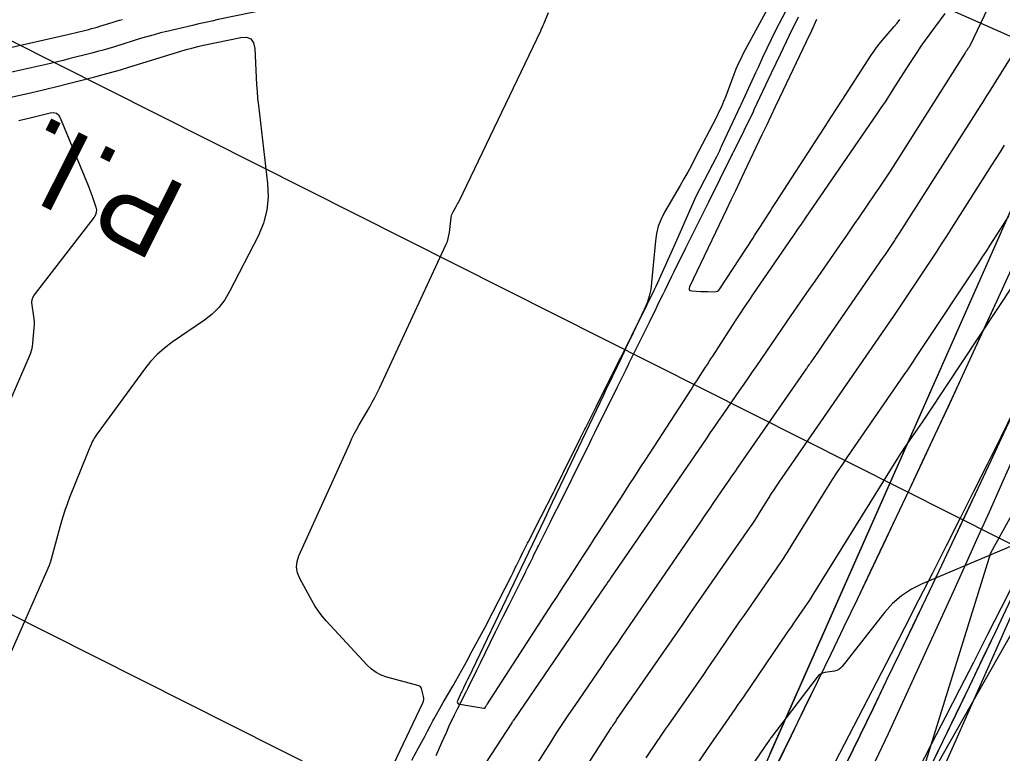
# Model space of a CAD drawing. Extents: x 658976 to 668726, y 639543 to 647196.
# Drawn here: x 662509.7 to 662605.3, y 643641.2 to 643712.6 of the extents above; entities that cross this region are included whole.
import ezdxf

# ---------------------------------------------------------------- set-up
doc = ezdxf.new("R2010")
doc.units = 0
for name, color, linetype in [('Ex_Major Contours', 7, 'Continuous'), ('Ex_Minor Contours', 7, 'Continuous'), ('R_Ramp 15 Degree_Min Ls', 7, 'Continuous'), ('R_Ramp 20 Degree Des Ls', 7, 'Continuous'), ('R_Ramp 20 Degree Des Ls Annot', 7, 'Continuous'), ('R_Ramp 20 Degree Existing Ramp', 7, 'Continuous'), ('R_Ramp 20 Degree_Min Ls', 7, 'Continuous')]:
    doc.layers.add(name, color=color, linetype=linetype)

msp = doc.modelspace()

# ---------------------------------------------------------------- linework, layer by layer
at = {"layer": 'Ex_Major Contours'}
for points in [[(662583.244, 643715.215), (662580.081, 643709.326), (662579.825, 643708.829), (662579.586, 643708.325), (662579.363, 643707.812), (662579.158, 643707.292), (662578.371, 643705.196), (662578.167, 643704.676), (662577.948, 643704.162), (662577.714, 643703.654), (662577.465, 643703.153), (662575.381, 643699.112), (662575.033, 643698.447), (662574.676, 643697.787), (662574.31, 643697.132), (662573.935, 643696.482), (662572.417, 643693.891), (662572.077, 643693.231), (662571.815, 643692.546), (662571.631, 643691.835), (662571.526, 643691.1), (662571.168, 643687.064), (662571.077, 643686.384), (662570.928, 643685.72), (662570.719, 643685.072), (662570.452, 643684.44), (662569.11, 643681.618), (662568.891, 643681.157), (662568.672, 643680.697), (662568.452, 643680.236), (662568.232, 643679.775), (662567.352, 643677.934), (662567.132, 643677.473), (662566.912, 643677.012), (662566.693, 643676.552), (662566.473, 643676.091), (662562.277, 643667.284), (662561.504, 643665.663), (662560.731, 643664.042), (662559.956, 643662.421), (662559.181, 643660.801), (662553.343, 643648.605), (662553.285, 643648.484), (662553.227, 643648.363), (662553.17, 643648.241), (662553.112, 643648.12), (662552.88, 643647.635), (662552.822, 643647.514), (662552.765, 643647.392), (662552.707, 643647.271), (662552.649, 643647.15), (662552.303, 643646.417), (662552.258, 643646.271), (662552.276, 643646.158), (662552.358, 643646.079), (662552.504, 643646.033), (662554.835, 643645.652), (662554.869, 643645.646), (662554.904, 643645.641), (662554.912, 643645.641), (662554.919, 643645.642), (662554.925, 643645.647), (662554.93, 643645.653), (662555.082, 643645.885), (662555.109, 643645.926), (662555.135, 643645.967), (662555.162, 643646.008), (662555.189, 643646.05), (662561.562, 643655.881), (662561.931, 643656.451), (662562.3, 643657.02), (662562.669, 643657.59), (662563.038, 643658.16), (662564.513, 643660.439), (662564.882, 643661.009), (662565.25, 643661.578), (662565.619, 643662.148), (662565.988, 643662.718), (662568.46, 643666.532), (662568.995, 643667.358), (662569.53, 643668.184), (662570.064, 643669.01), (662570.599, 643669.836), (662575.035, 643676.694), (662575.208, 643676.96), (662575.38, 643677.226), (662575.553, 643677.493), (662575.725, 643677.759), (662576.415, 643678.825), (662576.588, 643679.091), (662576.76, 643679.357), (662576.932, 643679.624), (662577.105, 643679.89), (662579.332, 643683.334), (662579.762, 643683.995), (662580.197, 643684.654), (662580.637, 643685.309), (662581.081, 643685.962), (662584.92, 643691.565), (662585.02, 643691.712), (662585.121, 643691.858), (662585.222, 643692.004), (662585.323, 643692.15), (662585.729, 643692.733), (662585.831, 643692.879), (662585.932, 643693.025), (662586.032, 643693.171), (662586.133, 643693.317), (662593.096, 643703.459), (662593.498, 643704.05), (662593.894, 643704.644), (662594.285, 643705.242), (662594.67, 643705.844), (662596.199, 643708.257), (662596.586, 643708.858), (662596.983, 643709.452), (662597.388, 643710.039), (662597.803, 643710.621), (662599.7, 643713.237)], [(662504.216, 643708.893), (662514.244, 643711.146), (662514.518, 643711.209), (662514.791, 643711.274), (662515.065, 643711.341), (662515.337, 643711.41), (662516.427, 643711.69), (662516.698, 643711.762), (662516.969, 643711.837), (662517.24, 643711.915), (662517.509, 643711.996), (662518.799, 643712.393), (662519.105, 643712.484), (662519.411, 643712.57), (662519.72, 643712.651)], [(662573.811, 643637.562), (662576.64, 643641.711), (662576.933, 643642.14), (662577.227, 643642.568), (662577.522, 643642.995), (662577.818, 643643.422), (662579.005, 643645.128), (662579.301, 643645.555), (662579.596, 643645.983), (662579.89, 643646.411), (662580.183, 643646.84), (662584.354, 643652.968), (662584.571, 643653.286), (662584.789, 643653.604), (662585.007, 643653.921), (662585.226, 643654.237), (662586.105, 643655.503), (662586.322, 643655.821), (662586.535, 643656.141), (662586.745, 643656.464), (662586.95, 643656.79), (662595.077, 643669.899), (662595.237, 643670.153), (662595.4, 643670.405), (662595.565, 643670.655), (662595.734, 643670.903), (662597.563, 643673.553), (662597.697, 643673.748), (662597.83, 643673.944), (662597.962, 643674.14), (662598.093, 643674.337), (662608.069, 643689.413)]]:
    msp.add_lwpolyline(points, dxfattribs=at)
at = {"layer": 'Ex_Minor Contours'}
for points in [[(662537.271, 643714.347), (662529.013, 643712.632), (662528.388, 643712.499), (662527.763, 643712.363), (662527.14, 643712.222), (662526.518, 643712.077), (662524.03, 643711.487), (662523.41, 643711.335), (662522.792, 643711.172), (662522.177, 643711), (662521.565, 643710.817), (662518.919, 643710.004), (662518.371, 643709.838), (662517.821, 643709.68), (662517.269, 643709.527), (662516.716, 643709.382), (662514.498, 643708.811), (662513.943, 643708.67), (662513.387, 643708.534), (662512.83, 643708.402), (662512.272, 643708.274), (662507.014, 643707.092)], [(662604.231, 643714.49), (662602.103, 643710.088), (662602.072, 643710.028), (662602.038, 643709.969), (662602.002, 643709.911), (662601.964, 643709.856), (662601.804, 643709.635), (662601.764, 643709.58), (662601.726, 643709.524), (662601.688, 643709.467), (662601.651, 643709.41), (662594.422, 643698.002), (662594.046, 643697.414), (662593.664, 643696.83), (662593.277, 643696.249), (662592.885, 643695.672), (662591.304, 643693.37), (662590.909, 643692.794), (662590.512, 643692.22), (662590.115, 643691.646), (662589.716, 643691.072), (662587.023, 643687.204), (662586.442, 643686.368), (662585.863, 643685.53), (662585.285, 643684.692), (662584.709, 643683.852), (662581.352, 643678.952), (662580.945, 643678.36), (662580.538, 643677.768), (662580.13, 643677.177), (662579.721, 643676.586), (662578.083, 643674.225), (662577.674, 643673.634), (662577.266, 643673.043), (662576.859, 643672.451), (662576.453, 643671.858), (662570.005, 643662.426), (662569.814, 643662.147), (662569.623, 643661.868), (662569.432, 643661.589), (662569.241, 643661.31), (662567.235, 643658.377), (662567.091, 643658.168), (662566.948, 643657.958), (662566.804, 643657.748), (662566.661, 643657.538), (662557.754, 643644.507), (662557.743, 643644.491), (662557.722, 643644.457), (662557.715, 643644.447), (662557.711, 643644.441), (662557.62, 643644.312), (662557.604, 643644.288), (662557.588, 643644.265), (662557.572, 643644.241), (662557.557, 643644.217), (662549.883, 643632.44)], [(662543.901, 643635.581), (662548.914, 643646.163), (662548.972, 643646.315), (662549.003, 643646.471), (662549.006, 643646.629), (662548.983, 643646.79), (662548.833, 643647.441), (662548.78, 643647.589), (662548.696, 643647.707), (662548.581, 643647.795), (662548.435, 643647.853), (662545.399, 643648.665), (662544.861, 643648.849), (662544.364, 643649.103), (662543.909, 643649.426), (662543.496, 643649.818), (662539.527, 643654.143), (662539.129, 643654.604), (662538.761, 643655.087), (662538.424, 643655.591), (662538.116, 643656.117), (662536.948, 643658.264), (662536.724, 643658.803), (662536.636, 643659.348), (662536.683, 643659.897), (662536.866, 643660.452), (662541.806, 643671.409), (662542.02, 643671.869), (662542.247, 643672.324), (662542.484, 643672.773), (662542.733, 643673.216), (662543.753, 643674.977), (662544.003, 643675.42), (662544.242, 643675.868), (662544.471, 643676.321), (662544.691, 643676.78), (662551.185, 643690.789), (662551.299, 643691.061), (662551.389, 643691.34), (662551.458, 643691.625), (662551.504, 643691.916), (662551.677, 643693.392), (662551.701, 643693.535), (662551.74, 643693.674), (662551.793, 643693.808), (662551.86, 643693.938), (662552.157, 643694.445), (662552.23, 643694.572), (662552.3, 643694.701), (662552.368, 643694.832), (662552.433, 643694.964), (662560.386, 643711.558), (662560.47, 643711.737), (662560.551, 643711.917), (662560.629, 643712.098), (662560.705, 643712.28), (662561.125, 643713.317)], [(662587.207, 643712.64), (662586.706, 643711.55), (662586.195, 643710.465), (662583.615, 643705.042), (662583.183, 643704.135), (662582.752, 643703.228), (662582.322, 643702.321), (662581.891, 643701.414), (662580.169, 643697.786), (662579.739, 643696.879), (662579.308, 643695.972), (662578.876, 643695.065), (662578.444, 643694.159), (662574.855, 643686.631), (662574.805, 643686.472), (662574.826, 643686.354), (662574.918, 643686.279), (662575.082, 643686.246), (662575.944, 643686.194), (662576.112, 643686.185), (662576.28, 643686.177), (662576.448, 643686.171), (662576.616, 643686.167), (662577.289, 643686.155), (662577.447, 643686.169), (662577.587, 643686.22), (662577.707, 643686.307), (662577.808, 643686.431), (662580.993, 643691.349), (662581.181, 643691.639), (662581.369, 643691.929), (662581.557, 643692.219), (662581.745, 643692.51), (662582.495, 643693.671), (662582.683, 643693.961), (662582.871, 643694.251), (662583.059, 643694.541), (662583.246, 643694.832), (662587.495, 643701.394), (662588.047, 643702.247), (662588.599, 643703.101), (662589.151, 643703.954), (662589.702, 643704.807), (662592.528, 643709.178), (662592.776, 643709.548), (662593.036, 643709.909), (662593.309, 643710.261), (662593.593, 643710.604), (662594.756, 643711.957), (662595.04, 643712.3), (662595.31, 643712.654)], [(662508.727, 643705.048), (662510.9, 643705.537), (662511.442, 643705.661), (662511.984, 643705.789), (662512.525, 643705.922), (662513.064, 643706.058), (662517.005, 643707.073), (662517.84, 643707.293), (662518.673, 643707.523), (662519.502, 643707.762), (662520.329, 643708.011), (662525.885, 643709.719), (662526.025, 643709.761), (662526.166, 643709.8), (662526.307, 643709.838), (662526.45, 643709.873), (662527.019, 643710.008), (662527.162, 643710.041), (662527.304, 643710.073), (662527.447, 643710.104), (662527.59, 643710.135), (662531.206, 643710.886), (662531.779, 643710.921), (662532.197, 643710.757), (662532.46, 643710.393), (662532.568, 643709.829), (662532.699, 643707.02), (662532.737, 643706.332), (662532.787, 643705.644), (662532.85, 643704.957), (662532.925, 643704.271), (662533.823, 643696.679), (662533.885, 643695.366), (662533.754, 643694.087), (662533.432, 643692.843), (662532.918, 643691.633), (662530.127, 643686.172), (662529.65, 643685.363), (662529.085, 643684.632), (662528.431, 643683.978), (662527.69, 643683.402), (662524.548, 643681.252), (662523.791, 643680.685), (662523.089, 643680.061), (662522.443, 643679.379), (662521.854, 643678.64), (662517.14, 643672.192), (662517.046, 643672.055), (662516.958, 643671.914), (662516.877, 643671.769), (662516.804, 643671.62), (662516.524, 643671.015), (662516.456, 643670.863), (662516.389, 643670.71), (662516.324, 643670.556), (662516.262, 643670.402), (662514.565, 643666.129), (662514.327, 643665.506), (662514.107, 643664.878), (662513.904, 643664.244), (662513.718, 643663.605), (662512.668, 643659.795), (662512.661, 643659.773), (662512.654, 643659.75), (662512.646, 643659.728), (662512.638, 643659.706), (662512.603, 643659.619), (662512.594, 643659.597), (662512.585, 643659.576), (662512.576, 643659.554), (662512.567, 643659.533), (662507.756, 643648.638)], [(662558.949, 643638.576), (662561.38, 643642.371), (662561.955, 643643.261), (662562.537, 643644.148), (662563.125, 643645.029), (662563.72, 643645.907), (662566.319, 643649.71), (662566.814, 643650.434), (662567.309, 643651.158), (662567.805, 643651.882), (662568.3, 643652.606), (662575.939, 643663.77), (662576.242, 643664.213), (662576.546, 643664.656), (662576.849, 643665.1), (662577.152, 643665.543), (662578.365, 643667.317), (662578.668, 643667.76), (662578.973, 643668.203), (662579.278, 643668.645), (662579.584, 643669.087), (662586.216, 643678.649), (662586.255, 643678.705), (662586.293, 643678.761), (662586.332, 643678.816), (662586.37, 643678.872), (662586.523, 643679.095), (662586.561, 643679.151), (662586.6, 643679.207), (662586.638, 643679.262), (662586.677, 643679.318), (662587.412, 643680.375), (662587.548, 643680.569), (662587.683, 643680.764), (662587.818, 643680.959), (662587.953, 643681.154), (662593.695, 643689.476), (662593.83, 643689.672), (662593.964, 643689.869), (662594.097, 643690.067), (662594.229, 643690.265), (662594.755, 643691.06), (662594.886, 643691.259), (662595.016, 643691.459), (662595.145, 643691.659), (662595.273, 643691.86), (662603.168, 643704.281), (662603.363, 643704.588), (662603.558, 643704.897), (662603.752, 643705.205), (662603.945, 643705.514), (662606.44, 643709.509)], [(662509.635, 643702.823), (662509.77, 643702.854), (662510.312, 643702.975), (662510.447, 643703.006), (662510.582, 643703.038), (662510.717, 643703.071), (662510.852, 643703.105), (662512.68, 643703.576), (662513.003, 643703.613), (662513.273, 643703.544), (662513.49, 643703.369), (662513.654, 643703.088), (662516.357, 643696.509), (662516.462, 643696.247), (662516.562, 643695.983), (662516.659, 643695.718), (662516.751, 643695.452), (662517.11, 643694.382), (662517.167, 643694.12), (662517.159, 643693.869), (662517.084, 643693.629), (662516.945, 643693.4), (662511.126, 643685.858), (662510.982, 643685.629), (662510.892, 643685.387), (662510.856, 643685.13), (662510.875, 643684.86), (662511.059, 643683.753), (662511.096, 643683.476), (662511.115, 643683.199), (662511.116, 643682.92), (662511.099, 643682.641), (662510.963, 643681.171), (662510.919, 643680.837), (662510.849, 643680.508), (662510.753, 643680.187), (662510.631, 643679.872), (662508.526, 643675.002)], [(662558.194, 643629.6), (662567.211, 643643.678), (662567.256, 643643.747), (662567.301, 643643.816), (662567.346, 643643.884), (662567.392, 643643.952), (662567.578, 643644.223), (662567.671, 643644.359), (662567.763, 643644.495), (662568.921, 643646.187), (662569.13, 643646.491), (662569.339, 643646.795), (662569.549, 643647.099), (662569.76, 643647.402), (662574.194, 643653.778), (662574.26, 643653.874), (662574.327, 643653.97), (662574.393, 643654.066), (662574.459, 643654.163), (662574.722, 643654.549), (662574.787, 643654.646), (662574.854, 643654.742), (662574.92, 643654.838), (662574.986, 643654.934), (662580.69, 643663.153), (662580.941, 643663.519), (662581.186, 643663.887), (662581.427, 643664.259), (662581.663, 643664.634), (662582.596, 643666.14), (662582.832, 643666.515), (662583.072, 643666.887), (662583.317, 643667.257), (662583.567, 643667.623), (662594.195, 643683.024), (662594.723, 643683.793), (662595.247, 643684.565), (662595.767, 643685.339), (662596.284, 643686.115), (662598.343, 643689.227), (662598.856, 643690.006), (662599.365, 643690.787), (662599.871, 643691.571), (662600.373, 643692.357), (662604.26, 643698.473), (662604.671, 643699.121), (662605.081, 643699.77), (662605.49, 643700.42)], [(662570.622, 643640.812), (662571.71, 643642.407), (662571.983, 643642.806), (662572.256, 643643.204), (662572.53, 643643.601), (662572.806, 643643.998), (662576.238, 643648.933), (662576.6, 643649.455), (662576.96, 643649.977), (662577.319, 643650.501), (662577.677, 643651.025), (662579.106, 643653.124), (662579.464, 643653.648), (662579.823, 643654.172), (662580.183, 643654.695), (662580.544, 643655.216), (662582.857, 643658.55), (662583.359, 643659.282), (662583.85, 643660.021), (662584.333, 643660.766), (662584.805, 643661.517), (662588.28, 643667.122), (662588.759, 643667.884), (662589.247, 643668.639), (662589.744, 643669.389), (662590.25, 643670.132), (662595.736, 643678.082), (662596.138, 643678.667), (662596.537, 643679.255), (662596.934, 643679.844), (662597.327, 643680.436), (662602.986, 643688.988), (662603.355, 643689.549), (662603.722, 643690.111), (662604.086, 643690.675), (662604.447, 643691.241), (662605.888, 643693.508)], [(662609.979, 643663.031), (662597.489, 643657.738), (662596.438, 643657.215), (662595.477, 643656.574), (662594.606, 643655.815), (662593.826, 643654.938), (662589.704, 643649.698), (662589.546, 643649.53), (662589.367, 643649.399), (662589.166, 643649.306), (662588.942, 643649.249), (662588.006, 643649.098), (662587.783, 643649.041), (662587.583, 643648.946), (662587.406, 643648.814), (662587.251, 643648.645), (662582.8, 643642.801), (662582.74, 643642.721), (662582.682, 643642.641), (662582.624, 643642.56), (662582.568, 643642.479), (662582.243, 643642), (662582.229, 643641.98), (662582.201, 643641.94), (662582.187, 643641.92), (662575.529, 643632.155)]]:
    msp.add_lwpolyline(points, dxfattribs=at)
at = {"layer": 'R_Ramp 15 Degree_Min Ls'}
msp.add_line((662588.438, 643614.677), (662626.979, 643701.746), dxfattribs=at)
for points in [[(662626.979, 643701.746), (662535.537, 643742.223), (662444.096, 643782.7)], [(662588.438, 643614.677), (662499.125, 643659.657), (662409.812, 643704.637)]]:
    msp.add_lwpolyline(points, dxfattribs=at)
for radius in [1896.359, 1902.359, 1909.859]:
    msp.add_arc((660880.567, 644474.795), radius, 330.415092, 336.123426, dxfattribs=at)
at = {"layer": 'R_Ramp 20 Degree Des Ls'}
msp.add_line((662582.701, 643641.245), (662841.796, 644226.573), dxfattribs=at)
for points in [[(662577.913, 643579.872), (662581.374, 643587.649), (662587.071, 643605.927), (662592.769, 643624.205), (662598.467, 643642.482), (662604.165, 643660.76), (662605.364, 643662.929), (662608.56, 643668.713), (662616.48, 643683.504), (662624.401, 643698.296), (662630.327, 643709.502), (662636.253, 643720.708), (662646.172, 643739.603), (662654.658, 643756.428)], [(662547.841, 643640.568), (662548.278, 643641.375), (662548.5, 643641.784), (662549.137, 643642.96), (662549.159, 643643), (662549.379, 643643.412), (662549.379, 643643.412), (662549.667, 643643.953), (662549.7, 643644.019), (662549.899, 643644.422), (662549.974, 643644.566), (662550.572, 643645.613), (662550.901, 643646.189), (662551.818, 643647.797), (662552.993, 643649.858), (662553.374, 643650.563), (662553.53, 643650.852), (662554.971, 643653.519), (662554.972, 643653.52), (662554.976, 643653.528), (662555.725, 643654.99), (662557.499, 643658.452), (662557.694, 643658.848), (662557.94, 643659.349), (662557.992, 643659.455), (662558.156, 643659.79), (662558.372, 643660.23), (662558.372, 643660.23), (662558.655, 643660.805), (662558.675, 643660.846), (662559.105, 643661.705), (662559.189, 643661.873), (662559.955, 643663.371), (662560.238, 643663.929), (662560.415, 643664.278), (662561.606, 643666.637), (662561.738, 643666.9), (662562.451, 643668.33), (662562.487, 643668.401), (662562.522, 643668.471), (662564.222, 643671.877), (662564.681, 643672.795), (662564.723, 643672.879), (662565.765, 643674.962), (662566.908, 643677.252), (662566.908, 643677.252), (662566.943, 643677.323), (662566.96, 643677.357), (662567.46, 643678.357), (662567.775, 643678.99), (662568.011, 643679.463), (662568.012, 643679.464), (662568.053, 643679.546), (662568.093, 643679.627), (662568.644, 643680.732), (662569.193, 643681.836), (662569.193, 643681.836), (662569.786, 643683.03), (662570.069, 643683.6), (662570.727, 643684.926), (662570.943, 643685.363), (662570.944, 643685.364), (662571.417, 643686.32), (662571.605, 643686.709), (662572.219, 643688.077), (662573.474, 643690.877), (662573.612, 643691.186), (662574.928, 643694.134), (662575.511, 643695.444), (662577.502, 643699.315), (662577.784, 643699.905), (662577.863, 643700.077), (662577.875, 643700.102), (662577.964, 643700.293), (662578.064, 643700.509), (662578.064, 643700.509), (662579.804, 643704.258), (662579.889, 643704.441), (662581.298, 643707.488), (662581.544, 643708.02), (662581.987, 643708.981), (662582.393, 643709.861), (662583.29, 643711.676), (662584.206, 643713.466)]]:
    msp.add_lwpolyline(points, dxfattribs=at)
msp.add_arc((660902.12, 644519.781), 1902.359, 330.415092, 336.123426, dxfattribs=at)
at = {"layer": 'R_Ramp 20 Degree Des Ls Annot'}
msp.add_line((662562.981, 643576.859), (662609.992, 643659.662), dxfattribs=at)
msp.add_lwpolyline([(662609.992, 643659.662), (662431.365, 643749.622)], dxfattribs=at)
msp.add_arc((660902.12, 644519.781), 1909.859, 330.415092, 336.123426, dxfattribs=at)
at = {"layer": 'R_Ramp 20 Degree Existing Ramp'}
msp.add_line((662588.434, 643614.668), (662626.975, 643701.737), dxfattribs=at)
for points in [[(662626.975, 643701.737), (662535.534, 643742.214), (662444.092, 643782.691)], [(662588.434, 643614.668), (662499.121, 643659.648), (662409.808, 643704.628)], [(662588.434, 643614.668), (662499.121, 643659.648), (662409.808, 643704.628)]]:
    msp.add_lwpolyline(points, dxfattribs=at)
for radius in [1896.359, 1902.359, 1909.859]:
    msp.add_arc((660880.563, 644474.786), radius, 330.415092, 336.123426, dxfattribs=at)
at = {"layer": 'R_Ramp 20 Degree_Min Ls'}
msp.add_line((662548.662, 643564.345), (662841.796, 644226.573), dxfattribs=at)
for points in [[(662577.913, 643579.872), (662581.374, 643587.649), (662587.071, 643605.927), (662592.769, 643624.205), (662598.467, 643642.482), (662604.165, 643660.76), (662605.364, 643662.929), (662608.56, 643668.713), (662616.48, 643683.504), (662624.401, 643698.296), (662630.327, 643709.502), (662636.253, 643720.708), (662646.172, 643739.603), (662654.658, 643756.428)], [(662550.206, 643641.029), (662550.775, 643642.285), (662550.962, 643642.711), (662550.962, 643642.711), (662551.209, 643643.27), (662551.236, 643643.339), (662551.4, 643643.758), (662551.462, 643643.908), (662552.002, 643644.98), (662552.298, 643645.571), (662553.122, 643647.22), (662553.321, 643647.616), (662554.182, 643649.332), (662554.513, 643650.059), (662555.98, 643653.084), (662556.723, 643654.548), (662557.311, 643655.707), (662558.481, 643658.017), (662558.92, 643658.915), (662558.972, 643659.021), (662559.136, 643659.356), (662559.352, 643659.796), (662559.352, 643659.797), (662559.634, 643660.372), (662559.654, 643660.412), (662560.081, 643661.273), (662560.164, 643661.441), (662560.922, 643662.943), (662561.201, 643663.502), (662561.341, 643663.782), (662561.376, 643663.853), (662562.554, 643666.217), (662563.393, 643667.913), (662563.428, 643667.984), (662563.463, 643668.054), (662565.15, 643671.466), (662565.349, 643671.866), (662565.606, 643672.385), (662565.647, 643672.47), (662567.814, 643676.851), (662567.814, 643676.851), (662567.849, 643676.922), (662567.866, 643676.956), (662568.361, 643677.959), (662568.673, 643678.592), (662568.907, 643679.067), (662568.907, 643679.067), (662568.948, 643679.149), (662568.988, 643679.231), (662569.346, 643679.956), (662569.534, 643680.338), (662570.077, 643681.445), (662570.077, 643681.445), (662570.945, 643683.213), (662571.596, 643684.541), (662571.811, 643684.979), (662571.811, 643684.98), (662572.28, 643685.938), (662572.47, 643686.326), (662573.129, 643687.674), (662573.317, 643688.058), (662573.318, 643688.059), (662574.493, 643690.426), (662576.081, 643693.624), (662576.719, 643694.909), (662578.946, 643699.391), (662579.03, 643699.56), (662579.042, 643699.585), (662579.136, 643699.774), (662579.242, 643699.987), (662579.242, 643699.988), (662581.062, 643703.701), (662581.149, 643703.884), (662582.834, 643707.449), (662583.286, 643708.406), (662583.701, 643709.282), (662584.566, 643711.111), (662585.458, 643712.912)]]:
    msp.add_lwpolyline(points, dxfattribs=at)
msp.add_arc((660868.08, 644442.881), 1902.359, 330.415092, 336.123426, dxfattribs=at)

# ---------------------------------------------------------------- texts
at = {"layer": 'R_Ramp 20 Degree Des Ls Annot'}
msp.add_text('P.I. STA. 187+46.40', height=8, rotation=153.26926, dxfattribs=at).set_placement((662526.244, 643696.241))

doc.saveas('drawing.dxf')
